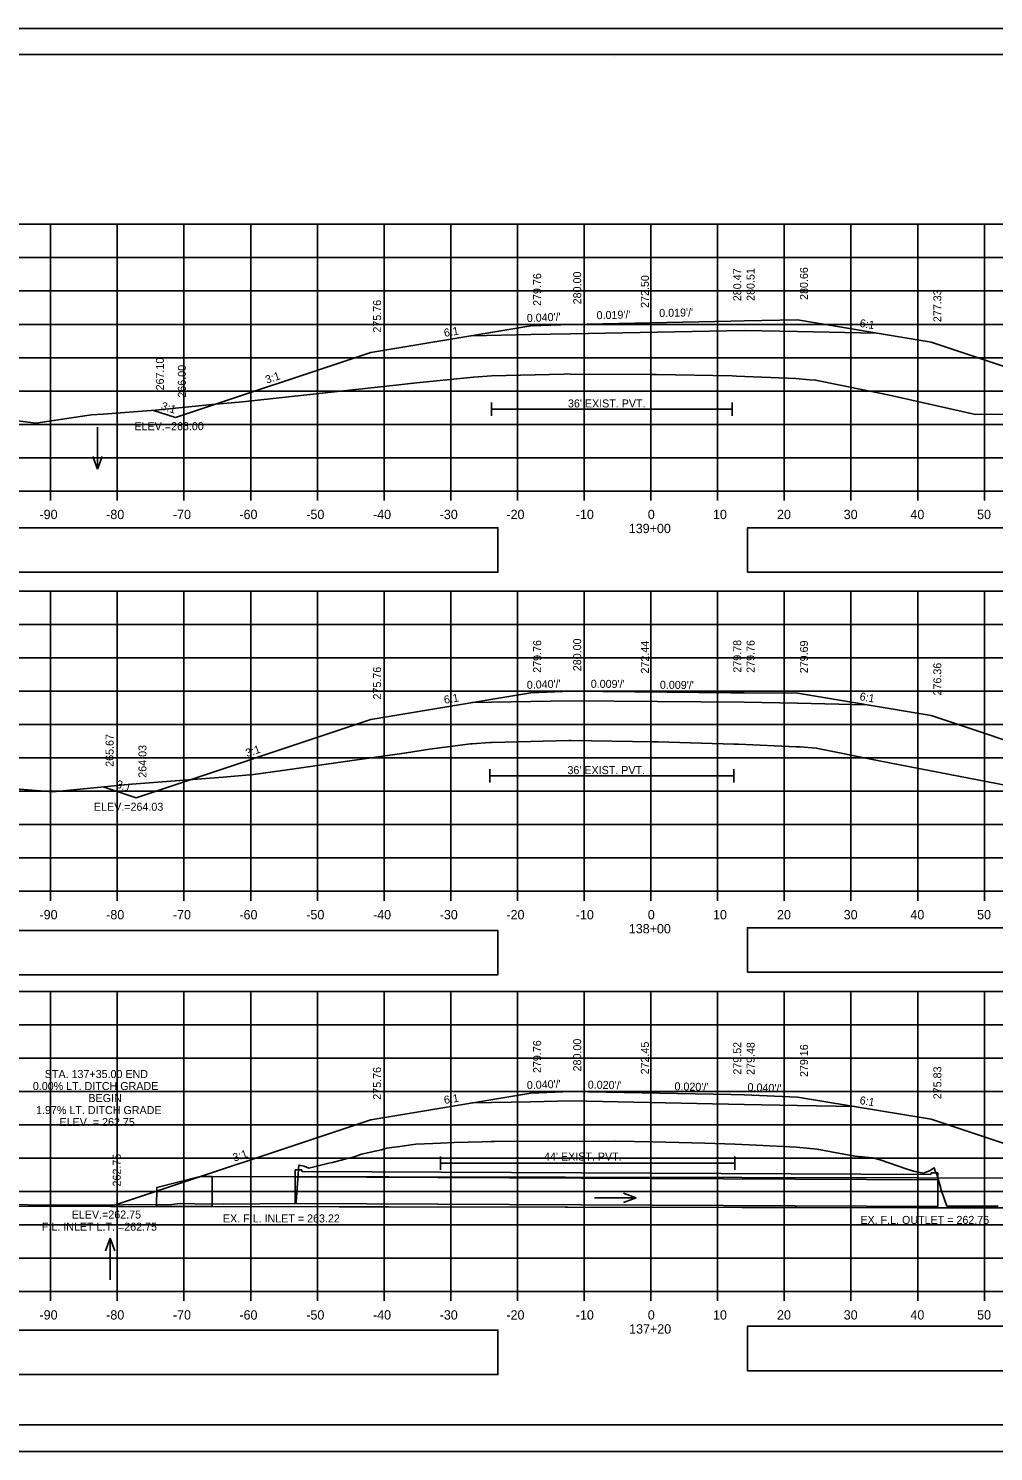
# Model space of a CAD drawing. Extents: x 285 to 4233, y -659 to 3710.
# Drawn here: x 2466.2 to 2610.9, y 2322.9 to 2536.2 of the extents above; entities that cross this region are included whole.
import ezdxf

# ---------------------------------------------------------------- set-up
doc = ezdxf.new("R2010")
doc.units = 0
for name, color, linetype in [('R_Alt Surface', 7, 'Continuous'), ('R_Axis', 7, 'Continuous'), ('R_Axis Annot', 7, 'Continuous'), ('R_Border', 7, 'Continuous'), ('R_Exist Surface', 7, 'Continuous'), ('R_Fin Surface', 7, 'Continuous'), ('R_Grid', 7, 'Continuous'), ('R_No Plot', 7, 'Continuous'), ('R_Water', 7, 'Continuous'), ('R_Water Annot', 7, 'Continuous'), ('R_Xsect Elev', 7, 'Continuous'), ('R_Xsect Slope', 7, 'Continuous')]:
    doc.layers.add(name, color=color, linetype=linetype)

msp = doc.modelspace()

# ---------------------------------------------------------------- linework, layer by layer
at = {"layer": 'R_Alt Surface'}
for points in [[(2532.66, 2490.16), (2541.5, 2490.33), (2547.5, 2490.45), (2547.5, 2490.45), (2573.5, 2490.96), (2581.5, 2490.8), (2593.31, 2490.56)], [(2532.66, 2490.16), (2541.5, 2490.33), (2547.5, 2490.45), (2547.5, 2490.45), (2573.5, 2490.96), (2581.5, 2490.8), (2593.31, 2490.56)], [(2532.66, 2490.16), (2541.5, 2490.33), (2547.5, 2490.45), (2547.5, 2490.45), (2573.5, 2490.96), (2581.5, 2490.8), (2593.31, 2490.56)], [(2535.6, 2480.14), (2535.6, 2478.14)], [(2535.6, 2479.14), (2571.69, 2479.14)], [(2571.69, 2480.14), (2571.69, 2478.14)], [(2532.66, 2435.16), (2541.5, 2435.33), (2547.5, 2435.45), (2547.5, 2435.45), (2573.5, 2435.22), (2581.5, 2435.06), (2591.76, 2434.85)], [(2532.66, 2435.16), (2541.5, 2435.33), (2547.5, 2435.45), (2547.5, 2435.45), (2573.5, 2435.22), (2581.5, 2435.06), (2591.76, 2434.85)], [(2532.66, 2435.16), (2541.5, 2435.33), (2547.5, 2435.45), (2547.5, 2435.45), (2573.5, 2435.22), (2581.5, 2435.06), (2591.76, 2434.85)], [(2535.36, 2425.16), (2535.36, 2423.16)], [(2535.36, 2424.16), (2571.93, 2424.16)], [(2571.93, 2425.16), (2571.93, 2423.16)], [(2532.66, 2375.16), (2541.5, 2375.33), (2547.5, 2375.45), (2547.5, 2375.45), (2573.5, 2374.93), (2581.5, 2374.77), (2590.07, 2374.6)], [(2532.66, 2375.16), (2541.5, 2375.33), (2547.5, 2375.45), (2547.5, 2375.45), (2573.5, 2374.93), (2581.5, 2374.77), (2590.07, 2374.6)], [(2532.66, 2375.16), (2541.5, 2375.33), (2547.5, 2375.45), (2547.5, 2375.45), (2573.5, 2374.93), (2581.5, 2374.77), (2590.07, 2374.6)], [(2527.96, 2367.14), (2527.96, 2365.14)], [(2527.96, 2366.14), (2572.09, 2366.14)], [(2572.09, 2367.14), (2572.09, 2365.14)]]:
    msp.add_lwpolyline(points, dxfattribs=at)
at = {"layer": 'R_Axis'}
for p, q in [((2409.5, 2466.87), (2709.5, 2466.87)), ((2469.5, 2465.47), (2469.5, 2466.87)), ((2479.5, 2465.47), (2479.5, 2466.87)), ((2489.5, 2465.47), (2489.5, 2466.87)), ((2499.5, 2465.47), (2499.5, 2466.87)), ((2509.5, 2465.47), (2509.5, 2466.87)), ((2519.5, 2465.47), (2519.5, 2466.87)), ((2529.5, 2465.47), (2529.5, 2466.87)), ((2539.5, 2465.47), (2539.5, 2466.87)), ((2549.5, 2465.47), (2549.5, 2466.87)), ((2559.5, 2465.47), (2559.5, 2466.87)), ((2569.5, 2465.47), (2569.5, 2466.87)), ((2579.5, 2465.47), (2579.5, 2466.87)), ((2589.5, 2465.47), (2589.5, 2466.87)), ((2599.5, 2465.47), (2599.5, 2466.87)), ((2609.5, 2465.47), (2609.5, 2466.87)), ((2409.5, 2406.87), (2709.5, 2406.87)), ((2469.5, 2405.47), (2469.5, 2406.87)), ((2479.5, 2405.47), (2479.5, 2406.87)), ((2489.5, 2405.47), (2489.5, 2406.87)), ((2499.5, 2405.47), (2499.5, 2406.87)), ((2509.5, 2405.47), (2509.5, 2406.87)), ((2519.5, 2405.47), (2519.5, 2406.87)), ((2529.5, 2405.47), (2529.5, 2406.87)), ((2539.5, 2405.47), (2539.5, 2406.87)), ((2549.5, 2405.47), (2549.5, 2406.87)), ((2559.5, 2405.47), (2559.5, 2406.87)), ((2569.5, 2405.47), (2569.5, 2406.87)), ((2579.5, 2405.47), (2579.5, 2406.87)), ((2589.5, 2405.47), (2589.5, 2406.87)), ((2599.5, 2405.47), (2599.5, 2406.87)), ((2609.5, 2405.47), (2609.5, 2406.87)), ((2409.5, 2346.87), (2709.5, 2346.87)), ((2469.5, 2345.47), (2469.5, 2346.87)), ((2479.5, 2345.47), (2479.5, 2346.87)), ((2489.5, 2345.47), (2489.5, 2346.87)), ((2499.5, 2345.47), (2499.5, 2346.87)), ((2509.5, 2345.47), (2509.5, 2346.87)), ((2519.5, 2345.47), (2519.5, 2346.87)), ((2529.5, 2345.47), (2529.5, 2346.87)), ((2539.5, 2345.47), (2539.5, 2346.87)), ((2549.5, 2345.47), (2549.5, 2346.87)), ((2559.5, 2345.47), (2559.5, 2346.87)), ((2569.5, 2345.47), (2569.5, 2346.87)), ((2579.5, 2345.47), (2579.5, 2346.87)), ((2589.5, 2345.47), (2589.5, 2346.87)), ((2599.5, 2345.47), (2599.5, 2346.87)), ((2609.5, 2345.47), (2609.5, 2346.87))]:
    msp.add_line(p, q, dxfattribs=at)
at = {"layer": 'R_Axis Annot'}
for points in [[(2408.87, 2454.71), (2536.56, 2454.71), (2536.56, 2461.37), (2408.87, 2461.37)], [(2573.96, 2454.71), (2714.32, 2454.71), (2714.32, 2461.36), (2573.96, 2461.36)], [(2408.87, 2394.36), (2536.56, 2394.36), (2536.56, 2401.01), (2408.87, 2401.01)], [(2573.96, 2394.76), (2714.32, 2394.76), (2714.32, 2401.41), (2573.96, 2401.41)], [(2408.87, 2334.43), (2536.56, 2334.43), (2536.56, 2341.09), (2408.87, 2341.09)], [(2573.96, 2335.01), (2714.32, 2335.01), (2714.32, 2341.66), (2573.96, 2341.66)]]:
    msp.add_lwpolyline(points, close=True, dxfattribs=at)
at = {"layer": 'R_Border'}
for p, q in [((2401.5, 2532.33), (2717.68, 2532.33)), ((2554.02, 2532.07), (2554.02, 2532.07)), ((2554.02, 2532.07), (2554.02, 2532.07)), ((2717.68, 2326.87), (2401.5, 2326.87))]:
    msp.add_line(p, q, dxfattribs=at)
at = {"layer": 'R_Exist Surface'}
for points in [[(2460.72, 2477.92), (2467.3, 2477.04), (2474.28, 2478.09), (2475.61, 2478.28), (2477.38, 2478.41), (2485.24, 2479), (2493.74, 2479.85), (2498.29, 2480.24), (2521.72, 2482.79), (2523.45, 2483), (2524.35, 2483.08), (2532.9, 2483.97), (2534.31, 2484.07), (2535.6, 2484.14), (2546.5, 2484.41), (2546.97, 2484.43), (2547.44, 2484.42), (2559.5, 2484.37), (2560.35, 2484.35), (2571.69, 2484.13), (2572.35, 2484.11), (2581.24, 2483.76), (2583.27, 2483.57), (2584.19, 2483.51), (2591.81, 2481.95), (2594.05, 2481.5), (2596.15, 2481.04), (2608.16, 2478.37), (2614.29, 2478.42)], [(2462.98, 2422.35), (2469.82, 2421.81), (2481.61, 2422.95), (2481.62, 2422.95), (2481.66, 2422.95), (2495.39, 2423.97), (2499.91, 2424.37), (2504.6, 2425.05), (2513.33, 2426.26), (2522.88, 2427.62), (2526.33, 2428.19), (2532.45, 2428.97), (2532.62, 2428.99), (2532.69, 2428.99), (2535.36, 2429.16), (2535.72, 2429.17), (2547.19, 2429.5), (2547.57, 2429.49), (2559.77, 2429.3), (2560.59, 2429.28), (2571.93, 2428.94), (2572.62, 2428.91), (2581.29, 2428.55), (2581.88, 2428.51), (2584.28, 2428.35), (2593.46, 2426.5), (2595.01, 2426.19), (2596.81, 2425.85), (2614.43, 2422.42)], [(2459.2, 2359.9), (2473.11, 2359.8), (2487.68, 2359.93), (2488.97, 2360.05), (2491.13, 2360.04), (2495.48, 2359.96), (2506.26, 2360.09), (2506.3, 2360.3), (2506.33, 2360.34), (2506.73, 2365.82), (2507.51, 2365.67), (2508.2, 2365.36), (2511.22, 2366.11), (2511.77, 2366.24), (2513.6, 2366.72), (2514.99, 2367.06), (2516.11, 2367.46), (2518.14, 2367.92), (2519.11, 2368.12), (2519.84, 2368.38), (2521.84, 2368.62), (2524.24, 2368.97), (2526.83, 2369.09), (2527.96, 2369.14), (2530, 2369.21), (2534.18, 2369.34), (2535.55, 2369.35), (2536.01, 2369.36), (2554.22, 2369.4), (2559.81, 2369.32), (2567.61, 2369.1), (2572.09, 2368.97), (2575.26, 2368.82), (2581.35, 2368.53), (2583.39, 2368.34), (2584.42, 2368.21), (2587.35, 2367.69), (2588.72, 2367.43), (2589.82, 2367.24), (2590.06, 2367.18), (2590.61, 2367.11), (2592.8, 2366.91), (2593.85, 2366.63), (2597.76, 2365.27), (2598.89, 2364.91), (2600.35, 2364.62), (2601.25, 2364.99), (2601.99, 2365.41), (2602.13, 2364.93), (2602.36, 2364.48), (2603.06, 2361.97), (2603.87, 2359.68), (2611.58, 2359.65)]]:
    msp.add_lwpolyline(points, dxfattribs=at)
at = {"layer": 'R_Fin Surface'}
msp.add_line((2454.62, 2359.69), (2478.47, 2359.62), dxfattribs=at)
for points in [[(2484.94, 2478.97), (2488.23, 2477.88), (2517.5, 2487.63), (2541.5, 2491.63), (2547.5, 2491.87), (2571.5, 2492.34), (2573.5, 2492.38), (2581.5, 2492.53), (2601.5, 2489.2), (2635.93, 2477.72), (2638.8, 2478.68)], [(2477.4, 2422.54), (2482.32, 2420.9), (2517.5, 2432.63), (2541.5, 2436.63), (2547.5, 2436.87), (2571.5, 2436.65), (2573.5, 2436.63), (2581.5, 2436.56), (2601.5, 2433.23), (2639.51, 2420.56), (2645.54, 2422.57)], [(2478.47, 2359.62), (2517.5, 2372.63), (2541.5, 2376.63), (2547.5, 2376.87), (2571.5, 2376.39), (2573.5, 2376.35), (2581.5, 2376.03), (2601.5, 2372.7), (2641.48, 2359.37), (2649.2, 2361.94)]]:
    msp.add_lwpolyline(points, dxfattribs=at)
at = {"layer": 'R_Grid'}
for p, q in [((2409.5, 2506.87), (2709.5, 2506.87)), ((2469.5, 2466.87), (2469.5, 2506.87)), ((2479.5, 2466.87), (2479.5, 2506.87)), ((2489.5, 2466.87), (2489.5, 2506.87)), ((2499.5, 2466.87), (2499.5, 2506.87)), ((2509.5, 2466.87), (2509.5, 2506.87)), ((2519.5, 2466.87), (2519.5, 2506.87)), ((2529.5, 2466.87), (2529.5, 2506.87)), ((2539.5, 2466.87), (2539.5, 2506.87)), ((2549.5, 2466.87), (2549.5, 2506.87)), ((2559.5, 2466.87), (2559.5, 2506.87)), ((2569.5, 2466.87), (2569.5, 2506.87)), ((2579.5, 2466.87), (2579.5, 2506.87)), ((2589.5, 2466.87), (2589.5, 2506.87)), ((2599.5, 2466.87), (2599.5, 2506.87)), ((2609.5, 2466.87), (2609.5, 2506.87)), ((2409.5, 2501.87), (2709.5, 2501.87)), ((2409.5, 2496.87), (2709.5, 2496.87)), ((2409.5, 2491.87), (2709.5, 2491.87)), ((2409.5, 2486.87), (2709.5, 2486.87)), ((2409.5, 2481.87), (2709.5, 2481.87)), ((2409.5, 2476.87), (2709.5, 2476.87)), ((2409.5, 2471.87), (2709.5, 2471.87)), ((2409.5, 2466.87), (2709.5, 2466.87)), ((2409.5, 2451.87), (2709.5, 2451.87)), ((2469.5, 2406.87), (2469.5, 2451.87)), ((2479.5, 2406.87), (2479.5, 2451.87)), ((2489.5, 2406.87), (2489.5, 2451.87)), ((2499.5, 2406.87), (2499.5, 2451.87)), ((2509.5, 2406.87), (2509.5, 2451.87)), ((2519.5, 2406.87), (2519.5, 2451.87)), ((2529.5, 2406.87), (2529.5, 2451.87)), ((2539.5, 2406.87), (2539.5, 2451.87)), ((2549.5, 2406.87), (2549.5, 2451.87)), ((2559.5, 2406.87), (2559.5, 2451.87)), ((2569.5, 2406.87), (2569.5, 2451.87)), ((2579.5, 2406.87), (2579.5, 2451.87)), ((2589.5, 2406.87), (2589.5, 2451.87)), ((2599.5, 2406.87), (2599.5, 2451.87)), ((2609.5, 2406.87), (2609.5, 2451.87)), ((2409.5, 2446.87), (2709.5, 2446.87)), ((2409.5, 2441.87), (2709.5, 2441.87)), ((2409.5, 2436.87), (2709.5, 2436.87)), ((2409.5, 2431.87), (2709.5, 2431.87)), ((2409.5, 2426.87), (2709.5, 2426.87)), ((2409.5, 2421.87), (2709.5, 2421.87)), ((2409.5, 2416.87), (2709.5, 2416.87)), ((2409.5, 2411.87), (2709.5, 2411.87)), ((2409.5, 2406.87), (2709.5, 2406.87)), ((2409.5, 2391.87), (2709.5, 2391.87)), ((2469.5, 2346.87), (2469.5, 2391.87)), ((2479.5, 2346.87), (2479.5, 2391.87)), ((2489.5, 2346.87), (2489.5, 2391.87)), ((2499.5, 2346.87), (2499.5, 2391.87)), ((2509.5, 2346.87), (2509.5, 2391.87)), ((2519.5, 2346.87), (2519.5, 2391.87)), ((2529.5, 2346.87), (2529.5, 2391.87)), ((2539.5, 2346.87), (2539.5, 2391.87)), ((2549.5, 2346.87), (2549.5, 2391.87)), ((2559.5, 2346.87), (2559.5, 2391.87)), ((2569.5, 2346.87), (2569.5, 2391.87)), ((2579.5, 2346.87), (2579.5, 2391.87)), ((2589.5, 2346.87), (2589.5, 2391.87)), ((2599.5, 2346.87), (2599.5, 2391.87)), ((2609.5, 2346.87), (2609.5, 2391.87)), ((2409.5, 2386.87), (2709.5, 2386.87)), ((2409.5, 2381.87), (2709.5, 2381.87)), ((2409.5, 2376.87), (2709.5, 2376.87)), ((2409.5, 2371.87), (2709.5, 2371.87)), ((2409.5, 2366.87), (2709.5, 2366.87)), ((2409.5, 2361.87), (2709.5, 2361.87)), ((2409.5, 2356.87), (2709.5, 2356.87)), ((2409.5, 2351.87), (2709.5, 2351.87)), ((2409.5, 2346.87), (2709.5, 2346.87))]:
    msp.add_line(p, q, dxfattribs=at)
at = {"layer": 'R_No Plot'}
for p, q in [((2389.1, 2536.23), (2722.43, 2536.23)), ((2389.1, 2322.89), (2722.43, 2322.89))]:
    msp.add_line(p, q, dxfattribs=at)
for points in [[(2389.09, 2536.23), (2722.43, 2536.23), (2722.43, 2322.89), (2389.09, 2322.89)], [(2635.42, 2532.33), (2655.04, 2532.33), (2655.04, 2522.45), (2671.15, 2522.45), (2694.35, 2522.45), (2694.47, 2494.29), (2717.68, 2494.29), (2717.68, 2326.87), (2401.5, 2326.87), (2401.5, 2532.33)]]:
    msp.add_lwpolyline(points, close=True, dxfattribs=at)
at = {"layer": 'R_Water'}
for p, q in [((2506.18, 2364.09), (2602.5, 2363.63)), ((2507.19, 2365.13), (2506.19, 2365.12)), ((2506.19, 2365.12), (2506.19, 2360.09)), ((2507.19, 2365.13), (2507.19, 2364.88)), ((2507.19, 2364.88), (2601.49, 2364.43)), ((2601.5, 2364.68), (2601.49, 2364.43)), ((2601.5, 2364.68), (2602.5, 2364.67)), ((2602.5, 2364.67), (2602.5, 2359.64)), ((2478.47, 2359.62), (2641.48, 2359.37)), ((2506.18, 2360.09), (2602.5, 2359.63))]:
    msp.add_line(p, q, dxfattribs=at)
for points in [[(2493.74, 2364.1), (2493.74, 2359.6), (2485.4, 2359.61), (2485.41, 2362.48), (2491.91, 2364.1)], [(2493.74, 2359.6), (2626.08, 2359.39), (2626.09, 2363.89), (2493.74, 2364.1)]]:
    msp.add_lwpolyline(points, close=True, dxfattribs=at)
at = {"layer": 'R_Water Annot'}
for p, q in [((2476.54, 2476.44), (2476.54, 2470.16)), ((2476.54, 2470.16), (2475.84, 2472.08)), ((2476.54, 2470.16), (2477.24, 2472.08)), ((2551.03, 2360.93), (2557.31, 2360.93)), ((2557.31, 2360.93), (2555.39, 2361.63)), ((2557.31, 2360.93), (2555.39, 2360.23)), ((2478.42, 2354.89), (2477.72, 2352.97)), ((2478.42, 2348.61), (2478.42, 2354.89)), ((2478.42, 2354.89), (2479.12, 2352.97))]:
    msp.add_line(p, q, dxfattribs=at)
at = {"layer": 'R_Xsect Elev'}
for p, q in [((2559.5, 2484.37), (2559.5, 2499.99)), ((2559.5, 2429.31), (2559.5, 2445.45)), ((2559.5, 2369.32), (2559.5, 2385.29))]:
    msp.add_line(p, q, dxfattribs=at)

# ---------------------------------------------------------------- texts
at = {"layer": 'R_Axis Annot'}
for s, p in [('-90', (2467.84, 2462.67)), ('-80', (2477.84, 2462.67)), ('-70', (2487.84, 2462.67)), ('-60', (2497.81, 2462.67)), ('-50', (2507.84, 2462.67)), ('-40', (2517.84, 2462.67)), ('-30', (2527.84, 2462.67)), ('-20', (2537.84, 2462.67)), ('-10', (2548.24, 2462.67)), ('0', (2559.04, 2462.67)), ('10', (2568.81, 2462.67)), ('20', (2578.41, 2462.67)), ('30', (2588.41, 2462.67)), ('40', (2598.41, 2462.67)), ('50', (2608.41, 2462.67)), ('139+00', (2556.19, 2460.57)), ('-90', (2467.84, 2402.67)), ('-80', (2477.84, 2402.67)), ('-70', (2487.84, 2402.67)), ('-60', (2497.81, 2402.67)), ('-50', (2507.84, 2402.67)), ('-40', (2517.84, 2402.67)), ('-30', (2527.84, 2402.67)), ('-20', (2537.84, 2402.67)), ('-10', (2548.24, 2402.67)), ('0', (2559.04, 2402.67)), ('10', (2568.81, 2402.67)), ('20', (2578.41, 2402.67)), ('30', (2588.41, 2402.67)), ('40', (2598.41, 2402.67)), ('50', (2608.41, 2402.67)), ('138+00', (2556.19, 2400.57)), ('-90', (2467.84, 2342.67)), ('-80', (2477.84, 2342.67)), ('-70', (2487.84, 2342.67)), ('-60', (2497.81, 2342.67)), ('-50', (2507.84, 2342.67)), ('-40', (2517.84, 2342.67)), ('-30', (2527.84, 2342.67)), ('-20', (2537.84, 2342.67)), ('-10', (2548.24, 2342.67)), ('0', (2559.04, 2342.67)), ('10', (2568.81, 2342.67)), ('20', (2578.41, 2342.67)), ('30', (2588.41, 2342.67)), ('40', (2598.41, 2342.67)), ('50', (2608.41, 2342.67)), ('137+20', (2556.24, 2340.57))]:
    msp.add_text(s, height=1.4, dxfattribs=at).set_placement(p)
at = {"layer": 'R_Water'}
for s, p in [("36' EXIST. PVT.", (2547.07, 2479.41)), ("36' EXIST. PVT.", (2546.99, 2424.44)), ("44' EXIST. PVT.", (2543.48, 2366.51))]:
    msp.add_text(s, height=1.2, dxfattribs=at).set_placement(p)
at = {"layer": 'R_Water Annot'}
for s, p in [('EX. F.L. INLET = 263.22', (2495.34, 2357.23)), ('EX. F.L. OUTLET = 262.76', (2590.91, 2357.01)), ('F.L. INLET L.T. =262.75', (2468.19, 2356))]:
    msp.add_text(s, height=1.2, dxfattribs=at).set_placement(p)
at = {"layer": 'R_Xsect Elev'}
for s, p in [('280.66', (2583.05, 2495.53)), ('279.76', (2543.05, 2494.63)), ('280.00', (2549.05, 2494.87)), ('272.50', (2559.2, 2494.33)), ('280.47', (2573.05, 2495.34)), ('280.51', (2575.05, 2495.38)), ('277.33', (2603.05, 2492.2)), ('275.76', (2519.05, 2490.63)), ('267.10', (2486.49, 2481.97)), ('266.00', (2489.78, 2480.88)), ('279.76', (2543.05, 2439.63)), ('280.00', (2549.05, 2439.87)), ('272.44', (2559.2, 2439.52)), ('279.78', (2573.05, 2439.65)), ('279.76', (2575.05, 2439.63)), ('279.69', (2583.05, 2439.56)), ('276.36', (2603.05, 2436.23)), ('275.76', (2519.05, 2435.63)), ('265.67', (2478.95, 2425.54)), ('264.03', (2483.87, 2423.9)), ('279.76', (2543.05, 2379.63)), ('280.00', (2549.05, 2379.87)), ('272.45', (2559.2, 2379.43)), ('279.52', (2573.05, 2379.39)), ('279.48', (2575.05, 2379.35)), ('279.16', (2583.05, 2379.03)), ('275.76', (2519.05, 2375.63)), ('275.83', (2603.05, 2375.7)), ('262.75', (2480.02, 2362.62))]:
    msp.add_text(s, height=1.2, rotation=90, dxfattribs=at).set_placement(p)
for s, p in [('ELEV.=266.00', (2482.07, 2476)), ('ELEV.=264.03', (2476, 2418.95)), ('STA. 137+35.00 END', (2468.63, 2378.88)), ('0.00% LT. DITCH GRADE', (2466.84, 2377.08)), ('1.97% LT. DITCH GRADE', (2467.32, 2373.48)), ('BEGIN', (2475.18, 2375.28)), ('ELEV. = 262.75', (2470.84, 2371.68)), ('ELEV.=262.75', (2472.67, 2357.82))]:
    msp.add_text(s, height=1.2, dxfattribs=at).set_placement(p)
at = {"layer": 'R_Xsect Slope'}
for s, rotation, p in [("0.019'/'", 1.1138, (2551.37, 2492.64)), ("0.019'/'", 1.1138, (2560.76, 2492.97)), ("0.040'/'", 2.2906, (2540.92, 2492.21)), ('6:1', 350.5377, (2590.73, 2491.5)), ('6:1', 9.4623, (2528.57, 2489.98)), ('3:1', 18.4349, (2501.92, 2482.96)), ('3:1', 341.5651, (2485.96, 2479.16)), ("0.040'/'", 2.2906, (2540.92, 2437.21)), ("0.009'/'", 359.481, (2550.48, 2437.39)), ("0.009'/'", 359.481, (2560.85, 2437.24)), ('6:1', 9.4623, (2528.57, 2434.98)), ('6:1', 350.5377, (2590.73, 2435.53)), ('3:1', 18.4349, (2498.96, 2426.98)), ('3:1', 341.5651, (2479.23, 2422.46)), ("0.040'/'", 2.2906, (2540.92, 2377.21)), ("0.020'/'", 358.8542, (2550.03, 2377.3)), ("0.020'/'", 358.8542, (2563.03, 2377.04)), ("0.040'/'", 357.7094, (2573.97, 2376.93)), ('6:1', 9.4623, (2528.57, 2374.98)), ('6:1', 350.5377, (2590.73, 2375)), ('3:1', 18.4349, (2497.04, 2366.34))]:
    msp.add_text(s, height=1.2, rotation=rotation, dxfattribs=at).set_placement(p)

doc.saveas('drawing.dxf')
